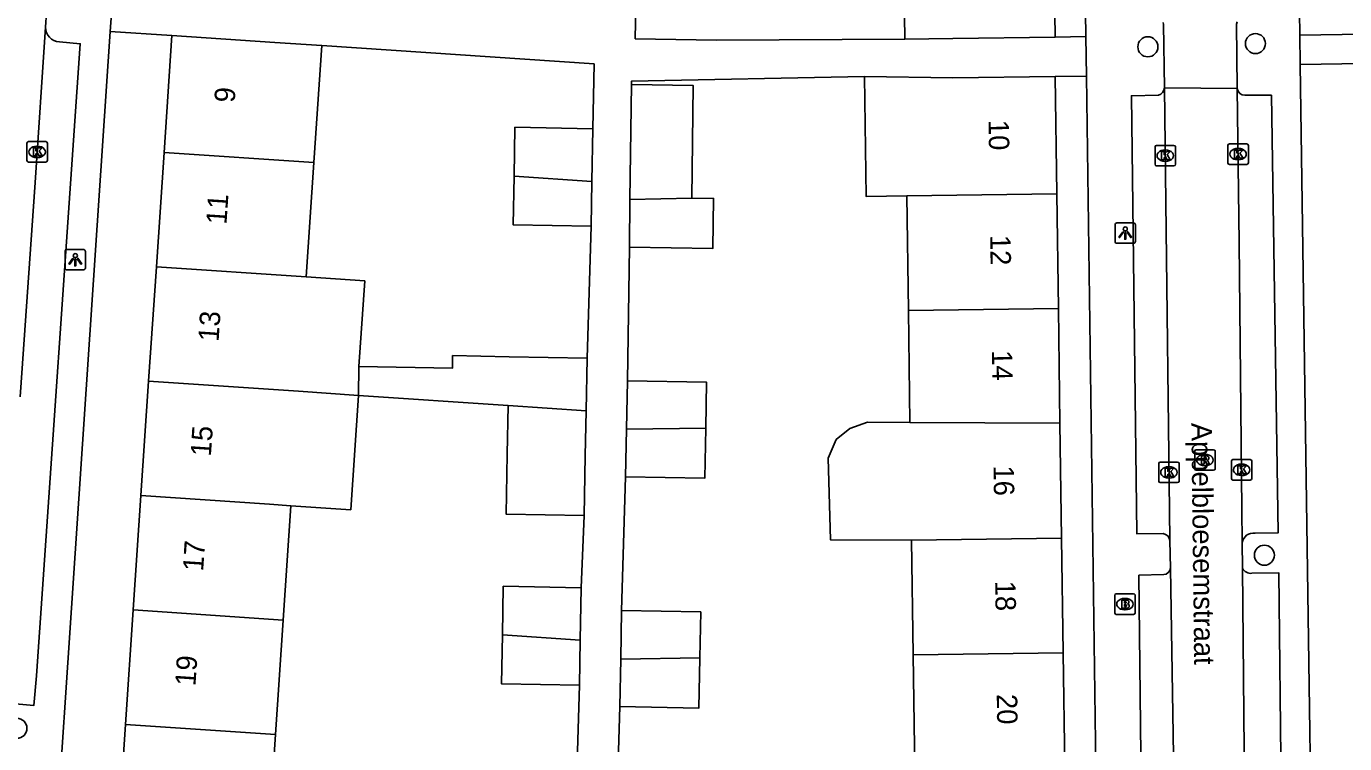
# Model space of a CAD drawing. Extents: x 162250 to 162654, y 380744 to 381605.
# Drawn here: x 162377.1 to 162441.5, y 380829.9 to 380865 of the extents above; entities that cross this region are included whole.
import ezdxf

# ---------------------------------------------------------------- set-up
doc = ezdxf.new("R2010")
doc.units = 0
for name, color, linetype in [('IMGEO_Boom', 7, 'Continuous'), ('IMGEO_Brandkraan', 7, 'Continuous'), ('IMGEO_Kolk', 7, 'Continuous'), ('IMGEO_Lichtpunt', 7, 'Continuous'), ('IMGEO_Openbare_ruimte_label', 7, 'Continuous'), ('IMGEO_Pand', 7, 'Continuous'), ('IMGEO_Pand_nummerreeks', 7, 'Continuous'), ('IMGEO_Rijbaan_lokaal_open', 7, 'Continuous'), ('IMGEO_Rioolput', 7, 'Continuous'), ('IMGEO_Voetpad_open', 7, 'Continuous')]:
    doc.layers.add(name, color=color, linetype=linetype)

msp = doc.modelspace()

# ---------------------------------------------------------------- linework, layer by layer
at = {"layer": 'IMGEO_Boom'}
for centre in [(162431.872, 380863.995), (162437.128, 380864.152), (162437.564, 380839.152), (162376.616, 380830.694)]:
    msp.add_circle(centre, 0.489, dxfattribs=at)
at = {"layer": 'IMGEO_Brandkraan'}
for p, q in [((162430.25, 380836.337), (162430.25, 380837.189)), ((162430.325, 380837.263), (162431.177, 380837.263)), ((162430.738, 380837.043), (162430.763, 380837.043)), ((162431.251, 380837.189), (162431.251, 380836.337)), ((162431.177, 380836.263), (162430.325, 380836.263)), ((162430.761, 380836.483), (162430.736, 380836.483))]:
    msp.add_line(p, q, dxfattribs=at)
for points in [[(162430.25, 380836.337), (162430.25, 380837.189)], [(162430.325, 380837.263), (162431.177, 380837.263)], [(162430.598, 380836.963), (162430.598, 380836.563), (162430.811, 380836.563)], [(162430.829, 380836.963), (162430.598, 380836.963)], [(162430.777, 380836.882), (162430.723, 380836.882), (162430.723, 380836.806)], [(162430.723, 380836.806), (162430.776, 380836.806)], [(162431.251, 380837.189), (162431.251, 380836.337)], [(162431.177, 380836.263), (162430.325, 380836.263)], [(162430.785, 380836.73), (162430.723, 380836.73), (162430.723, 380836.649)], [(162430.723, 380836.649), (162430.785, 380836.649)]]:
    msp.add_lwpolyline(points, dxfattribs=at)
for centre, radius, start, end in [((162430.327, 380837.187), 0.0765, 91.55205, 178.44795), ((162430.327, 380837.187), 0.0765, 91.55205, 178.44795), ((162430.778, 380836.844), 0.0379, 267.82845, 90.93552), ((162430.833, 380836.818), 0.145, 59.4692, 91.53667), ((162430.858, 380836.865), 0.0922, 285.51372, 58.15012), ((162430.863, 380836.673), 0.105, 301.31148, 78.98903), ((162431.175, 380837.187), 0.0765, 1.55205, 88.44795), ((162431.175, 380837.187), 0.0765, 1.55205, 88.44795), ((162430.327, 380836.339), 0.0765, 181.55205, 268.44795), ((162430.327, 380836.339), 0.0765, 181.55205, 268.44795), ((162430.786, 380836.689), 0.0404, 269.87594, 90.50774), ((162430.817, 380836.814), 0.251, 268.66757, 293.53466), ((162431.175, 380836.339), 0.0765, 271.55205, 358.44795), ((162431.175, 380836.339), 0.0765, 271.55205, 358.44795)]:
    msp.add_arc(centre, radius, start, end, dxfattribs=at)
for centre, major_axis, ratio, start_param, end_param in [((162430.737, 380836.763), (-0.387, 0.002), 0.722429, 4.712389, 7.853982), ((162430.762, 380836.763), (-0.39, 0.002), 0.717154, 1.570796, 4.712389)]:
    msp.add_ellipse(centre, major_axis=major_axis, ratio=ratio, start_param=start_param, end_param=end_param, dxfattribs=at)
at = {"layer": 'IMGEO_Kolk'}
for p, q in [((162377.176, 380859.361), (162378.028, 380859.361)), ((162377.101, 380858.435), (162377.101, 380859.287)), ((162377.589, 380859.141), (162377.614, 380859.141)), ((162378.102, 380859.287), (162378.102, 380858.435)), ((162432.221, 380858.252), (162432.221, 380859.104)), ((162432.296, 380859.178), (162433.148, 380859.178)), ((162432.709, 380858.958), (162432.734, 380858.958)), ((162433.222, 380859.104), (162433.222, 380858.252)), ((162435.78, 380858.325), (162435.78, 380859.177)), ((162435.855, 380859.251), (162436.707, 380859.251)), ((162436.268, 380859.031), (162436.293, 380859.031)), ((162436.781, 380859.177), (162436.781, 380858.325)), ((162378.028, 380858.361), (162377.176, 380858.361)), ((162377.612, 380858.581), (162377.587, 380858.581)), ((162433.148, 380858.178), (162432.296, 380858.178)), ((162432.732, 380858.398), (162432.707, 380858.398)), ((162436.707, 380858.251), (162435.855, 380858.251)), ((162436.291, 380858.471), (162436.266, 380858.471)), ((162432.4, 380842.774), (162432.4, 380843.626)), ((162432.475, 380843.7), (162433.327, 380843.7)), ((162432.888, 380843.48), (162432.913, 380843.48)), ((162433.401, 380843.626), (162433.401, 380842.774)), ((162435.951, 380842.9), (162435.951, 380843.752)), ((162436.026, 380843.826), (162436.878, 380843.826)), ((162436.439, 380843.606), (162436.464, 380843.606)), ((162436.952, 380843.752), (162436.952, 380842.9)), ((162433.327, 380842.7), (162432.475, 380842.7)), ((162432.911, 380842.92), (162432.886, 380842.92)), ((162436.878, 380842.826), (162436.026, 380842.826)), ((162436.462, 380843.046), (162436.437, 380843.046))]:
    msp.add_line(p, q, dxfattribs=at)
for points in [[(162377.176, 380859.361), (162378.028, 380859.361)], [(162377.101, 380858.435), (162377.101, 380859.287)], [(162377.422, 380859.061), (162377.545, 380859.061), (162377.545, 380858.91), (162377.675, 380859.061), (162377.839, 380859.061), (162377.693, 380858.91), (162377.846, 380858.661), (162377.694, 380858.661), (162377.609, 380858.825), (162377.545, 380858.758), (162377.545, 380858.661), (162377.422, 380858.661), (162377.422, 380859.061)], [(162378.102, 380859.287), (162378.102, 380858.435)], [(162432.221, 380858.252), (162432.221, 380859.104)], [(162432.296, 380859.178), (162433.148, 380859.178)], [(162432.542, 380858.878), (162432.665, 380858.878), (162432.665, 380858.727), (162432.795, 380858.878), (162432.959, 380858.878), (162432.813, 380858.727), (162432.966, 380858.478), (162432.814, 380858.478), (162432.729, 380858.642), (162432.665, 380858.575), (162432.665, 380858.478), (162432.542, 380858.478), (162432.542, 380858.878)], [(162433.222, 380859.104), (162433.222, 380858.252)], [(162435.78, 380858.325), (162435.78, 380859.177)], [(162435.855, 380859.251), (162436.707, 380859.251)], [(162436.101, 380858.951), (162436.224, 380858.951), (162436.224, 380858.8), (162436.354, 380858.951), (162436.518, 380858.951), (162436.372, 380858.8), (162436.525, 380858.551), (162436.373, 380858.551), (162436.288, 380858.715), (162436.224, 380858.648), (162436.224, 380858.551), (162436.101, 380858.551), (162436.101, 380858.951)], [(162436.781, 380859.177), (162436.781, 380858.325)], [(162378.028, 380858.361), (162377.176, 380858.361)], [(162433.148, 380858.178), (162432.296, 380858.178)], [(162436.707, 380858.251), (162435.855, 380858.251)], [(162432.4, 380842.774), (162432.4, 380843.626)], [(162432.475, 380843.7), (162433.327, 380843.7)], [(162432.721, 380843.4), (162432.844, 380843.4), (162432.844, 380843.249), (162432.974, 380843.4), (162433.138, 380843.4), (162432.992, 380843.249), (162433.145, 380843), (162432.993, 380843), (162432.908, 380843.164), (162432.844, 380843.097), (162432.844, 380843), (162432.721, 380843), (162432.721, 380843.4)], [(162433.401, 380843.626), (162433.401, 380842.774)], [(162435.951, 380842.9), (162435.951, 380843.752)], [(162436.026, 380843.826), (162436.878, 380843.826)], [(162436.272, 380843.526), (162436.395, 380843.526), (162436.395, 380843.375), (162436.525, 380843.526), (162436.689, 380843.526), (162436.543, 380843.375), (162436.696, 380843.126), (162436.544, 380843.126), (162436.459, 380843.29), (162436.395, 380843.223), (162436.395, 380843.126), (162436.272, 380843.126), (162436.272, 380843.526)], [(162436.952, 380843.752), (162436.952, 380842.9)], [(162433.327, 380842.7), (162432.475, 380842.7)], [(162436.878, 380842.826), (162436.026, 380842.826)]]:
    msp.add_lwpolyline(points, dxfattribs=at)
for centre, start, end in [((162377.178, 380859.285), 91.55205, 178.44795), ((162377.178, 380859.285), 91.55205, 178.44795), ((162378.026, 380859.285), 1.55205, 88.44795), ((162378.026, 380859.285), 1.55205, 88.44795), ((162432.298, 380859.102), 91.55205, 178.44795), ((162432.298, 380859.102), 91.55205, 178.44795), ((162433.146, 380859.102), 1.55205, 88.44795), ((162433.146, 380859.102), 1.55205, 88.44795), ((162435.857, 380859.175), 91.55205, 178.44795), ((162435.857, 380859.175), 91.55205, 178.44795), ((162436.705, 380859.175), 1.55205, 88.44795), ((162436.705, 380859.175), 1.55205, 88.44795), ((162377.178, 380858.437), 181.55205, 268.44795), ((162377.178, 380858.437), 181.55205, 268.44795), ((162378.026, 380858.437), 271.55205, 358.44795), ((162378.026, 380858.437), 271.55205, 358.44795), ((162432.298, 380858.254), 181.55205, 268.44795), ((162432.298, 380858.254), 181.55205, 268.44795), ((162433.146, 380858.254), 271.55205, 358.44795), ((162433.146, 380858.254), 271.55205, 358.44795), ((162435.857, 380858.327), 181.55205, 268.44795), ((162435.857, 380858.327), 181.55205, 268.44795), ((162436.705, 380858.327), 271.55205, 358.44795), ((162436.705, 380858.327), 271.55205, 358.44795), ((162432.477, 380843.624), 91.55205, 178.44795), ((162432.477, 380843.624), 91.55205, 178.44795), ((162433.325, 380843.624), 1.55205, 88.44795), ((162433.325, 380843.624), 1.55205, 88.44795), ((162436.028, 380843.75), 91.55205, 178.44795), ((162436.028, 380843.75), 91.55205, 178.44795), ((162436.876, 380843.75), 1.55205, 88.44795), ((162436.876, 380843.75), 1.55205, 88.44795), ((162432.477, 380842.776), 181.55205, 268.44795), ((162432.477, 380842.776), 181.55205, 268.44795), ((162433.325, 380842.776), 271.55205, 358.44795), ((162433.325, 380842.776), 271.55205, 358.44795), ((162436.028, 380842.902), 181.55205, 268.44795), ((162436.028, 380842.902), 181.55205, 268.44795), ((162436.876, 380842.902), 271.55205, 358.44795), ((162436.876, 380842.902), 271.55205, 358.44795)]:
    msp.add_arc(centre, 0.0765, start, end, dxfattribs=at)
for centre, major_axis, ratio, start_param, end_param in [((162377.588, 380858.861), (-0.387, 0.002), 0.722429, 4.712389, 7.853982), ((162377.613, 380858.861), (-0.39, 0.002), 0.717154, 1.570796, 4.712389), ((162432.708, 380858.678), (-0.387, 0.002), 0.722429, 4.712389, 7.853982), ((162432.733, 380858.678), (-0.39, 0.002), 0.717154, 1.570796, 4.712389), ((162436.267, 380858.751), (-0.387, 0.002), 0.722429, 4.712389, 7.853982), ((162436.292, 380858.751), (-0.39, 0.002), 0.717154, 1.570796, 4.712389), ((162432.887, 380843.2), (-0.387, 0.002), 0.722429, 4.712389, 7.853982), ((162432.912, 380843.2), (-0.39, 0.002), 0.717154, 1.570796, 4.712389), ((162436.438, 380843.326), (-0.387, 0.002), 0.722429, 4.712389, 7.853982), ((162436.463, 380843.326), (-0.39, 0.002), 0.717154, 1.570796, 4.712389)]:
    msp.add_ellipse(centre, major_axis=major_axis, ratio=ratio, start_param=start_param, end_param=end_param, dxfattribs=at)
at = {"layer": 'IMGEO_Lichtpunt'}
for p, q in [((162430.267, 380855.297), (162430.267, 380854.49)), ((162430.267, 380855.297), (162430.267, 380854.49)), ((162431.169, 380855.392), (162430.361, 380855.392)), ((162431.169, 380855.392), (162430.361, 380855.392)), ((162431.263, 380854.49), (162431.263, 380855.297)), ((162431.263, 380854.49), (162431.263, 380855.297)), ((162430.361, 380854.396), (162431.169, 380854.396)), ((162430.361, 380854.396), (162431.169, 380854.396)), ((162378.967, 380853.996), (162378.967, 380853.189)), ((162378.967, 380853.996), (162378.967, 380853.189)), ((162379.869, 380854.091), (162379.061, 380854.091)), ((162379.869, 380854.091), (162379.061, 380854.091)), ((162379.963, 380853.189), (162379.963, 380853.996)), ((162379.963, 380853.189), (162379.963, 380853.996)), ((162379.061, 380853.095), (162379.869, 380853.095)), ((162379.061, 380853.095), (162379.869, 380853.095))]:
    msp.add_line(p, q, dxfattribs=at)
for points in [[(162430.641, 380854.961), (162430.68, 380854.933), (162430.492, 380854.671), (162430.454, 380854.698), (162430.641, 380854.961)], [(162430.743, 380854.913), (162430.79, 380854.913), (162430.79, 380854.591), (162430.743, 380854.591), (162430.743, 380854.913)], [(162430.853, 380854.933), (162430.891, 380854.96), (162431.078, 380854.698), (162431.039, 380854.67), (162430.853, 380854.933)], [(162379.341, 380853.66), (162379.38, 380853.632), (162379.192, 380853.37), (162379.154, 380853.397), (162379.341, 380853.66)], [(162379.443, 380853.612), (162379.49, 380853.612), (162379.49, 380853.29), (162379.443, 380853.29), (162379.443, 380853.612)], [(162379.553, 380853.632), (162379.591, 380853.659), (162379.778, 380853.397), (162379.739, 380853.369), (162379.553, 380853.632)]]:
    msp.add_lwpolyline(points, dxfattribs=at)
for centre in [(162430.766, 380855.095), (162379.466, 380853.794)]:
    msp.add_circle(centre, 0.0994, dxfattribs=at)
for centre, start, end in [((162430.361, 380855.297), 90, 180), ((162430.361, 380855.297), 90, 180), ((162431.169, 380855.297), 0, 90), ((162431.169, 380855.297), 0, 90), ((162430.361, 380854.49), 180, 270), ((162430.361, 380854.49), 180, 270), ((162431.169, 380854.49), 270, 0), ((162431.169, 380854.49), 270, 360), ((162379.061, 380853.996), 90, 180), ((162379.061, 380853.996), 90, 180), ((162379.869, 380853.996), 0, 90), ((162379.869, 380853.996), 0, 90), ((162379.061, 380853.189), 180, 270), ((162379.061, 380853.189), 180, 270), ((162379.869, 380853.189), 270, 0), ((162379.869, 380853.189), 270, 360)]:
    msp.add_arc(centre, 0.0946, start, end, dxfattribs=at)
at = {"layer": 'IMGEO_Pand'}
for points in [[(162419.909, 380870.121), (162419.991, 380864.367)], [(162427.263, 380870.225), (162427.345, 380864.472)], [(162383.802, 380858.835), (162384.186, 380864.546)], [(162391.509, 380864.053), (162389.215, 380864.207), (162384.186, 380864.546)], [(162419.991, 380864.367), (162422.346, 380864.401), (162427.345, 380864.472)], [(162391.125, 380858.34), (162391.509, 380864.053)], [(162418.021, 380862.537), (162422.337, 380862.474), (162427.336, 380862.545)], [(162420.089, 380856.714), (162418.105, 380856.686), (162418.021, 380862.537)], [(162427.336, 380862.545), (162427.418, 380856.816)], [(162406.568, 380856.526), (162406.641, 380862.149)], [(162406.641, 380862.149), (162409.654, 380862.11), (162409.582, 380856.601)], [(162404.757, 380859.989), (162400.947, 380860.062), (162400.902, 380857.678)], [(162404.757, 380859.989), (162404.708, 380857.421)], [(162383.426, 380853.244), (162383.802, 380858.835)], [(162391.125, 380858.34), (162383.802, 380858.835)], [(162390.749, 380852.749), (162391.125, 380858.34)], [(162400.902, 380857.678), (162400.857, 380855.298), (162404.666, 380855.226)], [(162404.708, 380857.421), (162400.902, 380857.678)], [(162404.708, 380857.421), (162404.666, 380855.226)], [(162420.089, 380856.714), (162427.418, 380856.816)], [(162427.418, 380856.816), (162427.498, 380851.207)], [(162409.582, 380856.601), (162410.656, 380856.586), (162410.624, 380854.144), (162406.537, 380854.198)], [(162406.537, 380854.198), (162406.568, 380856.526)], [(162406.568, 380856.526), (162409.582, 380856.601)], [(162420.169, 380851.105), (162420.089, 380856.714)], [(162383.05, 380847.655), (162383.426, 380853.244)], [(162383.426, 380853.244), (162390.749, 380852.749)], [(162393.327, 380848.376), (162393.609, 380852.556), (162390.749, 380852.749)], [(162427.498, 380851.207), (162420.169, 380851.105)], [(162420.247, 380845.644), (162420.169, 380851.105)], [(162427.498, 380851.207), (162427.578, 380845.599)], [(162393.327, 380848.376), (162393.301, 380846.962)], [(162404.472, 380848.778), (162400.662, 380848.851), (162397.9, 380848.904), (162397.889, 380848.289), (162393.327, 380848.376)], [(162404.423, 380846.21), (162404.472, 380848.778)], [(162382.674, 380842.065), (162383.05, 380847.655)], [(162393.301, 380846.962), (162390.372, 380847.16), (162383.05, 380847.655)], [(162406.4, 380845.304), (162406.445, 380847.677)], [(162406.445, 380847.677), (162410.312, 380847.603), (162410.269, 380845.358)], [(162393.301, 380846.962), (162392.925, 380841.371), (162389.996, 380841.569)], [(162400.617, 380846.467), (162393.301, 380846.962)], [(162404.325, 380841.089), (162400.517, 380841.161), (162400.572, 380844.087), (162400.617, 380846.467)], [(162400.617, 380846.467), (162404.423, 380846.21)], [(162404.325, 380841.089), (162404.381, 380844.015), (162404.423, 380846.21)], [(162410.269, 380845.358), (162410.223, 380842.909), (162406.356, 380842.983)], [(162406.356, 380842.983), (162406.4, 380845.304)], [(162410.269, 380845.358), (162406.4, 380845.304)], [(162420.329, 380839.887), (162416.366, 380839.899), (162416.245, 380843.89), (162416.644, 380844.802), (162417.307, 380845.339), (162418.178, 380845.65), (162420.247, 380845.644)], [(162420.247, 380845.644), (162427.578, 380845.599)], [(162427.578, 380845.599), (162427.659, 380839.989)], [(162382.298, 380836.476), (162382.674, 380842.065)], [(162382.674, 380842.065), (162388.954, 380841.64), (162389.996, 380841.569)], [(162389.996, 380841.569), (162389.62, 380835.98)], [(162427.659, 380839.989), (162420.329, 380839.887)], [(162420.409, 380834.279), (162420.329, 380839.887)], [(162427.659, 380839.989), (162427.739, 380834.381)], [(162400.332, 380835.255), (162400.377, 380837.639), (162404.187, 380837.566)], [(162404.187, 380837.566), (162404.138, 380834.998)], [(162381.921, 380830.885), (162382.298, 380836.476)], [(162389.62, 380835.98), (162382.298, 380836.476)], [(162406.115, 380834.079), (162406.16, 380836.452)], [(162406.16, 380836.452), (162410.027, 380836.378), (162409.984, 380834.133)], [(162389.62, 380835.98), (162389.244, 380830.39)], [(162404.096, 380832.803), (162400.287, 380832.875), (162400.332, 380835.255)], [(162400.332, 380835.255), (162404.138, 380834.998)], [(162404.138, 380834.998), (162404.096, 380832.803)], [(162420.409, 380834.279), (162427.739, 380834.381)], [(162420.489, 380828.67), (162420.409, 380834.279)], [(162427.739, 380834.381), (162427.819, 380828.772)], [(162409.984, 380834.133), (162409.938, 380831.684), (162406.071, 380831.758)], [(162406.071, 380831.758), (162406.115, 380834.079)], [(162406.115, 380834.079), (162409.984, 380834.133)], [(162381.545, 380825.295), (162381.921, 380830.885)], [(162389.244, 380830.39), (162381.921, 380830.885)], [(162389.244, 380830.39), (162388.868, 380824.8)]]:
    msp.add_lwpolyline(points, dxfattribs=at)
at = {"layer": 'IMGEO_Rijbaan_lokaal_open'}
for points in [[(162378.012, 380864.96), (162378.205, 380867.833)], [(162432.679, 380861.989), (162432.639, 380865.077), (162432.617, 380865.181)], [(162436.239, 380865.217), (162436.197, 380865.108), (162436.238, 380861.958)], [(162376.764, 380846.886), (162377.501, 380857.359), (162378.012, 380864.96)], [(162432.947, 380839.865), (162432.923, 380841.319), (162432.753, 380856.41), (162432.679, 380861.989)], [(162436.238, 380861.958), (162432.679, 380861.989)], [(162436.238, 380861.958), (162436.336, 380854.42), (162436.471, 380841.399), (162436.486, 380839.769)], [(162432.97, 380838.515), (162432.947, 380839.865)], [(162436.486, 380839.769), (162436.497, 380838.513)], [(162432.97, 380838.515), (162433.19, 380825.309), (162433.676, 380796.733)], [(162436.497, 380838.513), (162436.594, 380827.858), (162436.729, 380816.667)]]:
    msp.add_lwpolyline(points, dxfattribs=at)
at = {"layer": 'IMGEO_Rioolput'}
for p, q in [((162434.159, 380843.379), (162434.159, 380844.231)), ((162434.234, 380844.305), (162435.086, 380844.305)), ((162434.647, 380844.085), (162434.672, 380844.085)), ((162435.16, 380844.231), (162435.16, 380843.379)), ((162435.086, 380843.305), (162434.234, 380843.305)), ((162434.67, 380843.525), (162434.645, 380843.525))]:
    msp.add_line(p, q, dxfattribs=at)
for points in [[(162434.159, 380843.379), (162434.159, 380844.231)], [(162434.234, 380844.305), (162435.086, 380844.305)], [(162434.748, 380844.003), (162434.496, 380844.005), (162434.496, 380843.605)], [(162434.674, 380843.924), (162434.62, 380843.924), (162434.62, 380843.843)], [(162435.16, 380844.231), (162435.16, 380843.379)], [(162435.086, 380843.305), (162434.234, 380843.305)], [(162434.496, 380843.605), (162434.62, 380843.605), (162434.62, 380843.767), (162434.631, 380843.767)], [(162434.62, 380843.843), (162434.672, 380843.843)], [(162434.678, 380843.738), (162434.749, 380843.605), (162434.889, 380843.605), (162434.824, 380843.731)]]:
    msp.add_lwpolyline(points, dxfattribs=at)
for centre, radius, start, end in [((162434.236, 380844.229), 0.0765, 91.55205, 178.44795), ((162434.236, 380844.229), 0.0765, 91.55205, 178.44795), ((162434.68, 380843.828), 0.0964, 77.00612, 93.18647), ((162434.694, 380843.885), 0.0378, 276.66336, 79.67722), ((162434.747, 380843.893), 0.109, 350.36119, 89.41601), ((162434.745, 380843.893), 0.112, 277.58423, 350.98172), ((162435.084, 380844.229), 0.0765, 1.55205, 88.44795), ((162435.084, 380844.229), 0.0765, 1.55205, 88.44795), ((162434.236, 380843.381), 0.0765, 181.55205, 268.44795), ((162434.236, 380843.381), 0.0765, 181.55205, 268.44795), ((162434.63, 380843.714), 0.0533, 26.02933, 88.69889), ((162434.656, 380844.032), 0.19, 274.7715, 282.96867), ((162434.729, 380843.678), 0.108, 29.51342, 73.79051), ((162435.084, 380843.381), 0.0765, 271.55205, 358.44795), ((162435.084, 380843.381), 0.0765, 271.55205, 358.44795)]:
    msp.add_arc(centre, radius, start, end, dxfattribs=at)
for centre, major_axis, ratio, start_param, end_param in [((162434.646, 380843.805), (-0.387, 0.002), 0.722429, 4.712389, 7.853982), ((162434.671, 380843.805), (-0.39, 0.002), 0.717154, 1.570796, 4.712389)]:
    msp.add_ellipse(centre, major_axis=major_axis, ratio=ratio, start_param=start_param, end_param=end_param, dxfattribs=at)
at = {"layer": 'IMGEO_Voetpad_open'}
for points in [[(162428.539, 380887.298), (162428.846, 380864.492)], [(162439.295, 380864.563), (162438.964, 380887.383)], [(162419.991, 380864.367), (162410.788, 380864.314), (162406.828, 380864.39), (162406.889, 380867.565)], [(162381.175, 380864.749), (162381.309, 380866.738)], [(162381.175, 380864.749), (162376.65, 380797.482), (162379.657, 380797.227)], [(162384.186, 380864.546), (162381.175, 380864.749)], [(162427.345, 380864.472), (162428.846, 380864.492)], [(162428.846, 380864.492), (162428.872, 380862.566)], [(162442.391, 380864.609), (162439.295, 380864.563)], [(162439.295, 380864.563), (162439.316, 380863.127)], [(162376.183, 380831.92), (162377.442, 380831.816), (162377.563, 380833.263), (162379.704, 380864.148), (162378.689, 380864.243)], [(162391.509, 380864.053), (162404.817, 380863.16), (162404.757, 380859.989)], [(162418.021, 380862.537), (162406.643, 380862.317), (162406.641, 380862.149)], [(162428.872, 380862.566), (162427.336, 380862.545)], [(162428.872, 380862.566), (162429.781, 380795.06), (162428.302, 380795.002)], [(162439.316, 380863.127), (162442.373, 380863.173)], [(162443.39, 380795.737), (162440.296, 380795.687), (162439.316, 380863.127)], [(162432.614, 380840.21), (162431.331, 380840.205), (162431.067, 380861.607), (162432.388, 380861.637)], [(162436.616, 380861.624), (162437.911, 380861.629), (162438.24, 380840.253), (162437.109, 380840.222)], [(162404.666, 380855.226), (162404.472, 380848.778)], [(162406.537, 380854.198), (162406.445, 380847.677)], [(162406.356, 380842.983), (162406.16, 380836.452)], [(162404.187, 380837.566), (162404.325, 380841.089)], [(162433.272, 380797.177), (162431.884, 380797.162), (162431.433, 380838.173), (162432.653, 380838.204)], [(162436.958, 380838.267), (162438.279, 380838.284), (162438.495, 380817.252), (162437.364, 380817.233)], [(162403.902, 380826.355), (162404.096, 380832.803)], [(162406.071, 380831.758), (162405.874, 380825.228)]]:
    msp.add_lwpolyline(points, dxfattribs=at)
for centre, radius, start, end in [((162378.716, 380864.946), 0.704, 178.87826, 267.83451), ((162432.302, 380862.004), 0.377, 283.11599, 357.72262), ((162436.621, 380862.011), 0.387, 187.85079, 269.22172), ((162432.56, 380839.825), 0.389, 5.90394, 82.06811), ((162437.011, 380839.702), 0.53, 79.35832, 172.68549), ((162432.63, 380838.545), 0.342, 273.90178, 355.00343), ((162436.911, 380838.734), 0.469, 208.10115, 275.72807)]:
    msp.add_arc(centre, radius, start, end, dxfattribs=at)

# ---------------------------------------------------------------- texts
at = {"layer": 'IMGEO_Openbare_ruimte_label'}
msp.add_text('Appelbloesemstraat', height=1, rotation=270.68752, dxfattribs=at).set_placement((162433.996, 380845.617))
at = {"layer": 'IMGEO_Pand_nummerreeks'}
for s, rotation, p in [('9', 86.15113, (162387.252, 380861.246)), ('10', 270.81912, (162424.086, 380860.415)), ('11', 86.15113, (162386.85, 380855.291)), ('12', 270.81939, (162424.167, 380854.794)), ('13', 86.14993, (162386.466, 380849.568)), ('14', 270.81939, (162424.248, 380849.162)), ('15', 86.14993, (162386.089, 380843.958)), ('16', 270.81939, (162424.328, 380843.533)), ('17', 86.14993, (162385.711, 380838.348)), ('18', 270.81939, (162424.409, 380837.902)), ('19', 86.15113, (162385.334, 380832.738)), ('20', 270.81939, (162424.488, 380832.364))]:
    msp.add_text(s, height=1, rotation=rotation, dxfattribs=at).set_placement(p)

doc.saveas('drawing.dxf')
